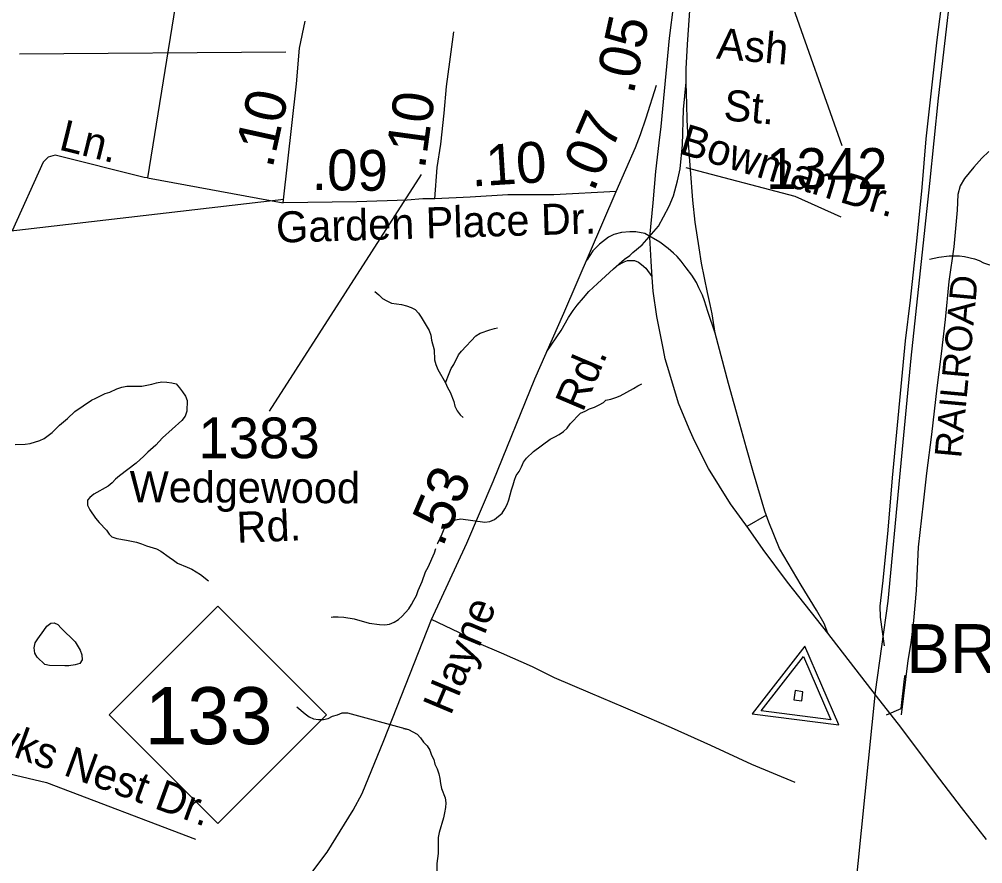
# Model space of a CAD drawing. Extents: x 2290055 to 2389491, y 66597 to 237875.
# Drawn here: x 2329848 to 2332801, y 217771 to 220360 of the extents above; entities that cross this region are included whole.
import ezdxf

# ---------------------------------------------------------------- set-up
doc = ezdxf.new("R2010")
doc.units = 0
for name, color, linetype in [('Exist Hydrographic Creek Single Shore', 7, 'Continuous'), ('Exist Hydrographic Pond Under 1500 Sq Ft', 7, 'Continuous'), ('Exist Railroad Mainline', 7, 'Continuous'), ('Exist Railroad Mainline Label', 7, 'Continuous'), ('Exist Railroad Siding', 7, 'Continuous'), ('Exist Road Non-System Type 51', 7, 'Continuous'), ('Exist Road Non-System Type 51 Label', 7, 'Continuous'), ('Exist Road Primary Interstate Ramp 1 Lane Attributed', 7, 'Continuous'), ('Exist Road Primary NC Label', 7, 'Continuous'), ('Exist Road Primary NC Service Mileage Hundredths English Label', 7, 'Continuous'), ('Exist Road Primary NC Shield CELL', 7, 'Continuous'), ('Exist Road Primary NC Shield Number Label', 7, 'Continuous'), ('Exist Road Primary NC UnDivided 4 Lane Attributed', 7, 'Continuous'), ('Exist Road Primary US Attributed', 7, 'Continuous'), ('Exist Road Primary US Mileage Hundredths English Label', 7, 'Continuous'), ('Exist Road Secondary Mileage Hundredths English Label', 7, 'Continuous'), ('Exist Road Secondary Type 51 Attributed', 7, 'Continuous'), ('Exist Road Secondary Type 51 Label', 7, 'Continuous'), ('Exist Road Secondary Type 51 Number Label', 7, 'Continuous'), ('Exist Survey Geodetic Marker CELL', 7, 'Continuous'), ('Exist Survey Geodetic Marker Label', 7, 'Continuous')]:
    doc.layers.add(name, color=color, linetype=linetype)

msp = doc.modelspace()

# ---------------------------------------------------------------- linework, layer by layer
at = {"layer": 'Exist Hydrographic Creek Single Shore'}
for points in [[(2332638, 219624.2), (2332652.2, 219626.8), (2332666.7, 219630.8), (2332698.2, 219634.5), (2332729.5, 219634.1), (2332745.2, 219632.7), (2332775.5, 219624.8), (2332789.7, 219619.8), (2332803.5, 219613.1), (2332818.2, 219608.1), (2332863.5, 219596.9), (2332878.2, 219594.5), (2332893, 219590.7), (2332938.2, 219575), (2332983.5, 219566.2), (2333043.7, 219552.7), (2333058.2, 219546.6), (2333072, 219538.4)], [(2330937.4, 219525), (2330950.2, 219515.1), (2330960.9, 219504), (2330974.4, 219496.1), (2330988.7, 219489.6), (2331019.2, 219485.5), (2331034.4, 219481.6), (2331049.4, 219476.1), (2331060.9, 219470.1), (2331071.2, 219459), (2331080.2, 219446), (2331104.4, 219405.5), (2331109.2, 219391.1), (2331111.7, 219375.6), (2331119.9, 219346.6), (2331120.7, 219316.1), (2331124.2, 219301), (2331130.4, 219285.8), (2331153.9, 219245.6), (2331154.3, 219244.9)], [(2331154.3, 219244.9), (2331165.2, 219273.9), (2331171.9, 219288.6), (2331179.9, 219301.8), (2331193.7, 219330.5), (2331202.9, 219342.5), (2331247.2, 219389), (2331260.4, 219397.6), (2331289.7, 219407.9), (2331304.2, 219411.8), (2331313.8, 219413.3)], [(2329835.7, 219056.4), (2329866, 219057), (2329881.5, 219059.1), (2329910.5, 219068.4), (2329924.7, 219074.8), (2329949.2, 219093.3), (2329971.5, 219115.3), (2329995.5, 219135.5), (2330018.2, 219156.9), (2330069.2, 219192.2), (2330083, 219198.1), (2330111.2, 219212.1), (2330125.7, 219217), (2330147.5, 219226.7), (2330162.5, 219231.6), (2330178, 219235.2), (2330208.7, 219234.7), (2330223.7, 219235.3), (2330254.5, 219240.7), (2330269, 219245.1), (2330284.7, 219248), (2330300.2, 219247.4), (2330316, 219245), (2330328.7, 219241.8), (2330338.7, 219230.3), (2330348.5, 219217.5), (2330357, 219204.6), (2330362.2, 219190.6), (2330361.2, 219158.5), (2330356.5, 219143.1), (2330346.2, 219129.8), (2330287, 219076.3), (2330266.7, 219054.1), (2330241.5, 219032.3), (2330230.2, 219020.1), (2330206.7, 218998.7), (2330155.5, 218959.7), (2330143.2, 218949.5), (2330132.5, 218938.8), (2330120.2, 218928.2), (2330076.7, 218903.6), (2330064.5, 218893.6), (2330056.7, 218885.3), (2330057, 218870.1), (2330064.2, 218855.7), (2330082, 218830), (2330092.5, 218817), (2330115, 218793.7), (2330124, 218781.3), (2330131.7, 218772.7), (2330146.7, 218767.9), (2330176.7, 218762.9), (2330207.5, 218756.6), (2330222.5, 218752.1), (2330237.5, 218745.9), (2330268.5, 218735.9), (2330282.2, 218729.5), (2330307.7, 218710.4), (2330320.7, 218701.7), (2330332.7, 218692.2), (2330362.7, 218680.1), (2330376.5, 218673.7), (2330403.2, 218657.6), (2330427.7, 218638.5)], [(2331154.3, 219244.9), (2331160.9, 219231.1), (2331168.9, 219217), (2331179.7, 219188.4), (2331183.2, 219173.6), (2331189.7, 219159.3), (2331199.2, 219147.4), (2331208.6, 219138.9)], [(2331275.2, 218818), (2331290.2, 218820.6), (2331304.2, 218826), (2331327.7, 218846), (2331336.5, 218858.9), (2331343.7, 218872.6), (2331348.7, 218886.9), (2331357, 218916.7), (2331362.2, 218932), (2331365.5, 218947), (2331371, 218961.1), (2331379.7, 218973.7), (2331387, 218987.6), (2331393.2, 219001.9), (2331403, 219013.9), (2331424.5, 219035.1), (2331475.5, 219072.7), (2331489.5, 219079.4), (2331503, 219087.1), (2331515.5, 219095.8), (2331527.2, 219106.3), (2331536.2, 219119), (2331568.5, 219152.1), (2331582.5, 219157.8), (2331596, 219165.4), (2331611, 219171), (2331625.7, 219177.7), (2331639, 219184.9), (2331646, 219192), (2331660.7, 219194.8), (2331676, 219199.7), (2331690, 219205.5), (2331730.5, 219227.9), (2331743.5, 219236.1), (2331756.5, 219241.9)], [(2331130.3, 218751.6), (2331131, 218753.5), (2331144.5, 218782.1), (2331150.2, 218797.2), (2331159.2, 218809.8), (2331171.2, 218818.8), (2331185.2, 218825.6), (2331201.2, 218828.5), (2331275.2, 218818)], [(2330804.2, 218526.8), (2330810.5, 218527.8), (2330825.5, 218528.1), (2330842.5, 218526.9), (2330874.5, 218521.7), (2330920.7, 218508.9), (2330951.7, 218504), (2330968, 218503.7), (2330983, 218505.6), (2330997.2, 218511.6), (2331010.2, 218519.9), (2331021.7, 218529.7), (2331041.7, 218552.5), (2331050.5, 218565.6), (2331057.2, 218579.4), (2331065.2, 218593.1), (2331070.7, 218608.3), (2331082.7, 218636.3), (2331093.2, 218666.2), (2331101.7, 218680.1), (2331120.2, 218723.8), (2331125.1, 218737.3)], [(2330699, 218252.4), (2330724, 218230.1), (2330736, 218220.9), (2330750, 218215), (2330765, 218213.7), (2330780, 218213.7), (2330794.7, 218216.6), (2330808.2, 218223.2), (2330823.5, 218227.4), (2330838, 218233.8), (2330853.5, 218234.1), (2331040.7, 218182.4)], [(2331025.5, 218185.6), (2331040.7, 218182.4), (2331054.5, 218175.7), (2331067.7, 218167.8), (2331078.2, 218157), (2331087.2, 218144.2), (2331098, 218132.5), (2331106.5, 218118.8), (2331111.2, 218104), (2331119, 218090.6), (2331121.7, 218075.8), (2331128.5, 218061.5), (2331134, 218047.1), (2331137, 218032.3), (2331139, 218017.1), (2331142.2, 218002.2), (2331153, 217973.2), (2331155, 217958.1), (2331154.2, 217943), (2331151.7, 217927.5), (2331148, 217912.1), (2331135, 217867.3), (2331132, 217851.3), (2331131.5, 217802.3), (2331128.2, 217771.9), (2331128.5, 217724.1)]]:
    msp.add_lwpolyline(points, dxfattribs=at)
at = {"layer": 'Exist Hydrographic Pond Under 1500 Sq Ft'}
msp.add_lwpolyline([(2329987.2, 218377.7), (2329940.5, 218379), (2329926.2, 218381.9), (2329903.2, 218404), (2329895.5, 218417), (2329894, 218433.2), (2329896.5, 218448), (2329904.5, 218460.8), (2329923.7, 218485.9), (2329932.2, 218499.1), (2329944.5, 218508.4), (2329955.2, 218509.4), (2329965.7, 218504.2), (2329976.5, 218492.9), (2330019, 218451.5), (2330035, 218425.7), (2330040, 218411.5), (2330040.5, 218395.8), (2330034, 218385.1), (2330019, 218380.8), (2330000, 218378.1), (2329987.2, 218377.7)], dxfattribs=at)
at = {"layer": 'Exist Railroad Mainline'}
for points in [[(2332865.5, 221780), (2332858.5, 221704.7), (2332827.4, 221476.1), (2332742.2, 220789.2), (2332664.7, 220118.1), (2332637.9, 219855.7), (2332580.9, 219320.9), (2332545.5, 218956.4), (2332510.2, 218576.1), (2332471.3, 218298.3)], [(2332471.3, 218298.3), (2332365.4, 217245.2), (2332179.6, 215588.5)]]:
    msp.add_lwpolyline(points, dxfattribs=at)
at = {"layer": 'Exist Railroad Siding'}
msp.add_lwpolyline([(2332499.4, 218439.4), (2332487.7, 218526.8), (2332486.4, 218560.7), (2332495.3, 218639.1), (2332511.2, 218793.8), (2332524.8, 218954.4), (2332564.2, 219374.1), (2332579.3, 219498.7), (2332599.7, 219689.6), (2332615.6, 219844.3), (2332627.7, 219992.8), (2332661.7, 220296.2), (2332704.5, 220630), (2332723.7, 220800.8), (2332743.1, 220967.7), (2332781.2, 221269.3), (2332806.1, 221446.3), (2332835.8, 221657.5), (2332850, 221781.8)], dxfattribs=at)
at = {"layer": 'Exist Road Non-System Type 51'}
for points in [[(2330347.4, 220532.6), (2330241.2, 219873.3), (2330656.5, 219796.8)], [(2330241.2, 219873.3), (2330230.7, 219874.3), (2329957.8, 219942.6), (2329936.8, 219937.3), (2329921, 219921.5), (2329826.5, 219711.4), (2329800.3, 219706.2), (2329448.6, 219785), (2329385.6, 219763.9), (2329317.3, 219742.9), (2329243.8, 219763.9), (2328981.3, 219637.9), (2328944.6, 219506.5)], [(2332819.3, 219954.4), (2332798.1, 219933.5), (2332773.2, 219906.5), (2332744.5, 219871.4), (2332731.4, 219848.8), (2332724.5, 219822.6), (2332722.4, 219774.5), (2332712.8, 219662.1), (2332697.1, 219555.4), (2332685.7, 219438.9), (2332673.8, 219334.4), (2332659.9, 219229.8), (2332643.6, 219087.1), (2332628.3, 218968.5), (2332617.9, 218876.1), (2332603.3, 218741.4), (2332596.5, 218609.1), (2332588.2, 218516.8), (2332580.9, 218448.5), (2332571, 218394), (2332550.7, 218227.1)], [(2332367.3, 219753.4), (2332225.6, 219816.5), (2331892.4, 219904)], [(2332225.7, 218020.2), (2332093.5, 218075), (2331967.1, 218134), (2331846.9, 218187.3), (2331771.6, 218220.3), (2331700.3, 218251.5), (2331598.6, 218293.5), (2331488.7, 218341.1), (2331421.3, 218374.5), (2331325.6, 218416.7), (2331256.4, 218446), (2331195.1, 218479.5), (2331111.3, 218519.6)], [(2332506, 218227.4), (2332550.8, 218247.2), (2332561.3, 218337.6), (2332563.2, 218348.9)], [(2329627.5, 218091.8), (2329931.5, 218019.9), (2330388.2, 217846.5)]]:
    msp.add_lwpolyline(points, dxfattribs=at)
at = {"layer": 'Exist Road Primary Interstate Ramp 1 Lane Attributed'}
msp.add_line((2332137.8, 218839.8), (2332078.2, 218805.2), dxfattribs=at)
for points in [[(2331465.4, 219341.1), (2331508.4, 219405.6), (2331531.1, 219445.4), (2331545.7, 219467.1), (2331557.8, 219483.2), (2331576.9, 219505.9), (2331594.1, 219525.1), (2331619.8, 219549.8), (2331669.7, 219594.6), (2331703.3, 219624.2), (2331719, 219635.8), (2331728.5, 219644.8), (2331757.1, 219667.7), (2331807, 219725.7), (2331822.8, 219754.2), (2331839.7, 219787.1), (2331852.9, 219818.4), (2331864.9, 219864.3), (2331873.5, 219900.6), (2331880.6, 219974.7), (2331883.6, 220082.8), (2331891.7, 220167)], [(2331980.4, 219397.9), (2331958, 219463.9), (2331948.3, 219496.9), (2331941.7, 219513.5), (2331931.2, 219535.9), (2331923.3, 219553.1), (2331908.8, 219575.5), (2331892.2, 219598.1), (2331876.8, 219617.9), (2331864.5, 219631.9), (2331853.6, 219642.9), (2331836.9, 219657.4), (2331810.8, 219676.7), (2331765.2, 219703.4), (2331738.1, 219707.9), (2331718.8, 219708.3), (2331693.6, 219705.5), (2331670.3, 219699.4), (2331654.1, 219691.9), (2331626.8, 219670), (2331605.8, 219649.3), (2331587.2, 219621.3)], [(2331682.4, 219606.1), (2331701.4, 219615.8), (2331712.4, 219619.7), (2331726.1, 219620.6), (2331733.8, 219619.7), (2331746.3, 219615.5), (2331755.5, 219608.1), (2331768, 219596.5), (2331787.1, 219570.9)]]:
    msp.add_lwpolyline(points, dxfattribs=at)
at = {"layer": 'Exist Road Primary NC Shield CELL'}
msp.add_lwpolyline([(2330124, 218227.1), (2330457, 218560.1), (2330790, 218227.1), (2330457, 217894.1)], close=True, dxfattribs=at)
at = {"layer": 'Exist Road Primary NC UnDivided 4 Lane Attributed'}
for points in [[(2331677.8, 219831.4), (2331736.6, 219966.2), (2331752.1, 220006), (2331769.4, 220057.9), (2331801.2, 220157.7)], [(2330437.6, 217328.1), (2330607.9, 217560), (2330680.2, 217658.3), (2330791.6, 217806.1), (2330871.3, 217935.5), (2330898.5, 217986), (2330964.9, 218148.7), (2331111.3, 218519.6), (2331219.2, 218753.6), (2331300, 218943), (2331428.6, 219257.2), (2331517.2, 219458.8), (2331677.8, 219831.4)]]:
    msp.add_lwpolyline(points, dxfattribs=at)
at = {"layer": 'Exist Road Primary US Attributed'}
for points in [[(2331841, 220301.2), (2331853.7, 220406.1)], [(2331980.4, 219397.9), (2331971.5, 219457), (2331965.3, 219485.6), (2331957.7, 219522.2), (2331938.9, 219612.2), (2331931.3, 219659.3), (2331919.7, 219738), (2331912.4, 219804.6), (2331898.3, 219993.1), (2331895, 220051.8), (2331894.3, 220097.8), (2331891.8, 220164.9), (2331892.2, 220207.3), (2331895.8, 220282.3), (2331903.9, 220400.3)], [(2332326.1, 218478), (2332202, 218634.2), (2332127.6, 218734.4), (2332083, 218798.3), (2332028, 218874.4), (2331960.1, 218982.7), (2331917, 219067.3), (2331901.4, 219103.7), (2331868, 219183.2), (2331841.4, 219272.2), (2331827.9, 219318.7), (2331822.8, 219346.2), (2331801.7, 219448.6), (2331791.2, 219526.4), (2331787.4, 219567.6), (2331784.9, 219617.9), (2331780.9, 219691.8), (2331790.8, 219796.5), (2331798.8, 219892.5), (2331808.9, 219981.3), (2331815.7, 220030.8), (2331841, 220301.2)], [(2332326.1, 218478), (2332315, 218507.5), (2332291.3, 218548.2), (2332244.2, 218624.6), (2332178.4, 218737.7), (2332145.4, 218817.7), (2332133.5, 218852.3), (2332098, 218969.7), (2332076.7, 219045.1), (2332056.8, 219118.2), (2332022.1, 219243), (2331980.4, 219397.9)], [(2332475.3, 218284.6), (2332326.1, 218478)], [(2332812.4, 217845.1), (2332735.8, 217943.5), (2332656, 218047.3), (2332549.9, 218189.8), (2332475.3, 218284.6)]]:
    msp.add_lwpolyline(points, dxfattribs=at)
at = {"layer": 'Exist Road Secondary Type 51 Attributed'}
for points in [[(2330656.5, 219796.8), (2330698, 220161.6), (2330706.6, 220270.6), (2330723.9, 220353.6)], [(2331121.4, 219808.9), (2331128.3, 219905.7), (2331140.4, 219976.6), (2331150.7, 220071.7), (2331157.7, 220153), (2331168, 220229.1), (2331180.1, 220320.7)], [(2331677.8, 219831.4), (2331486, 219821), (2331344.9, 219821.9), (2331230.2, 219814.1), (2331121.4, 219808.9)], [(2331121.4, 219808.9), (2331085.1, 219808.9), (2331036.7, 219805.4), (2330882.9, 219800.2), (2330656.5, 219796.8)]]:
    msp.add_lwpolyline(points, dxfattribs=at)
at = {"layer": 'Exist Road Secondary Type 51 Number Label'}
for p, q in [((2332199.5, 220451.4), (2332368.6, 219973)), ((2330665.3, 220258.2), (2329848.4, 220252.1)), ((2331079.8, 219883.3), (2330613.5, 219157.9)), ((2330659.2, 219807.1), (2329796.6, 219706.5))]:
    msp.add_line(p, q, dxfattribs=at)
at = {"layer": 'Exist Survey Geodetic Marker CELL'}
for points in [[(2332359.6, 218196.9), (2332255.4, 218438), (2332094.3, 218230.7)], [(2332335.4, 218212.2), (2332121.6, 218239.5), (2332251.4, 218406.5)], [(2332246.4, 218270.5), (2332250, 218298.5), (2332225.9, 218301.6), (2332222.3, 218273.6)]]:
    msp.add_lwpolyline(points, close=True, dxfattribs=at)

# ---------------------------------------------------------------- texts
at = {"layer": 'Exist Railroad Mainline Label'}
msp.add_text('RAILROAD', height=82.02, rotation=84.7208, dxfattribs=at).set_placement((2332734.7, 219012.8))
at = {"layer": 'Exist Road Non-System Type 51 Label'}
for s, rotation, p in [('Ln.', 346.102, (2329966.2, 219960.8)), ('Bowman', 343.1951, (2331866.9, 219949.1)), ('Dr.', 343.1951, (2332358.8, 219800.5)), ('Hawks Nest Dr.', 339.917, (2329588.6, 218187.1))]:
    msp.add_text(s, height=95, rotation=rotation, dxfattribs=at).set_placement(p)
at = {"layer": 'Exist Road Primary NC Label'}
for s, rotation, p in [('Rd.', 66.9833, (2331575.1, 219152.5)), ('Hayne', 67.2701, (2331170, 218223))]:
    msp.add_text(s, height=95, rotation=rotation, dxfattribs=at).set_placement(p)
at = {"layer": 'Exist Road Primary NC Service Mileage Hundredths English Label'}
for s, rotation, p in [('.07', 66.4603, (2331608, 219827.6)), ('.53', 66.9228, (2331145.1, 218738.9))]:
    msp.add_text(s, height=125, rotation=rotation, dxfattribs=at).set_placement(p)
at = {"layer": 'Exist Road Primary NC Shield Number Label'}
msp.add_text('133', height=175, dxfattribs=at).set_placement((2330233.1, 218137.4))
at = {"layer": 'Exist Road Primary US Mileage Hundredths English Label'}
msp.add_text('.05', height=125, rotation=77.4571, dxfattribs=at).set_placement((2331730.3, 220126.5))
at = {"layer": 'Exist Road Secondary Mileage Hundredths English Label'}
for s, rotation, p in [('.10', 77.5948, (2330623.8, 219899.7)), ('.10', 82.1908, (2331090.9, 219898.1)), ('.09', 359.2908, (2330744.5, 219836.3)), ('.10', 3.5883, (2331235.3, 219846.7))]:
    msp.add_text(s, height=125, rotation=rotation, dxfattribs=at).set_placement(p)
at = {"layer": 'Exist Road Secondary Type 51 Label'}
for s, rotation, p in [('Ash', 354.9973, (2331982.6, 220239.2)), ('St.', 354.9973, (2332004.4, 220050.2)), ('Garden Place Dr.', 1.658, (2330636.2, 219674.6)), ('Wedgewood', 359.6889, (2330185.9, 218879.5)), ('Rd.', 2.3934, (2330515.9, 218754.4))]:
    msp.add_text(s, height=95, rotation=rotation, dxfattribs=at).set_placement(p)
at = {"layer": 'Exist Road Secondary Type 51 Number Label'}
for s, p in [('1342', (2332137.2, 219839.7)), ('1383', (2330396.9, 219014))]:
    msp.add_text(s, height=125, dxfattribs=at).set_placement(p)
at = {"layer": 'Exist Survey Geodetic Marker Label'}
msp.add_text('BRANDON', height=150, dxfattribs=at).set_placement((2332566.3, 218355.5))

doc.saveas('drawing.dxf')
